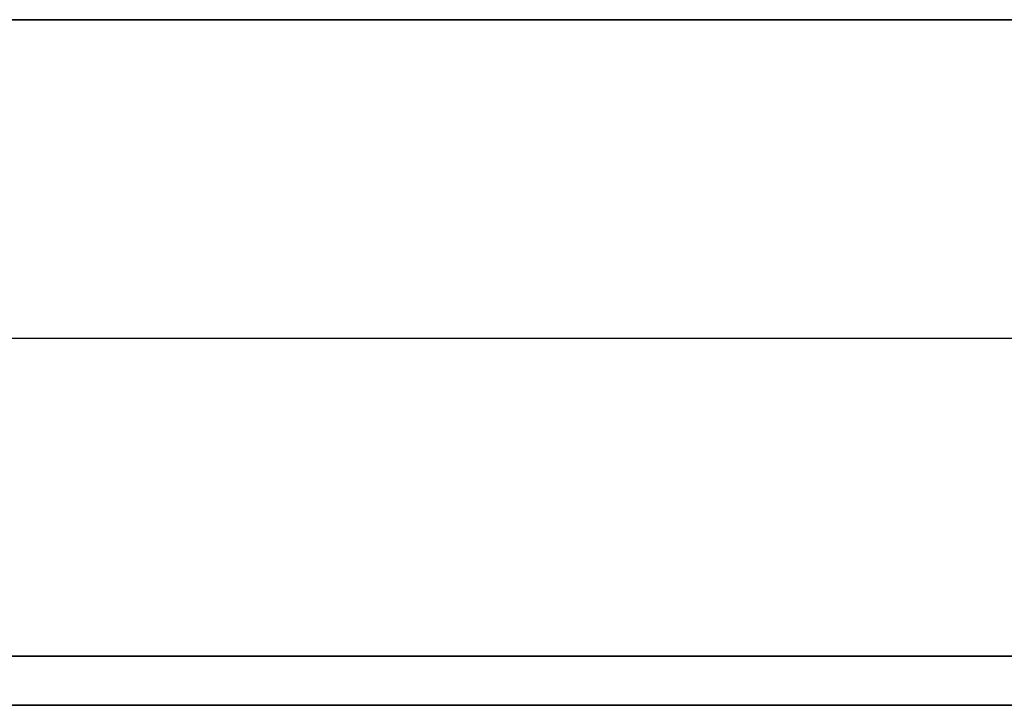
# Model space of a CAD drawing. Header units: millimetres. Extents: x -250 to 340, y -513 to 133.
# Tile 432 of 656: x -97 to -76, y -8 to 7. Entities that reach past the tile are written whole.
import ezdxf

# ---------------------------------------------------------------- set-up
doc = ezdxf.new("R2010")
doc.units = ezdxf.units.MM
doc.header["$MEASUREMENT"] = 0
doc.layers.add('Predefinito', color=7, linetype='Continuous', true_color=0x000000)

# ---------------------------------------------------------------- blocks, each defined once
blk = doc.blocks.new('STRUCTURE C50')
at = {"layer": 'Predefinito'}
for p, q in [((-225, 6.5, 7.5), (225, 6.5, 7.5)), ((-225, 0, 15), (225, 0, 15)), ((-225, 0), (225, 0)), ((-225, 0, 14), (225, 0, 14)), ((-225, 0, 1), (225, 0, 1)), ((207.5, -6.5, 7.5), (-207.5, -6.5, 7.5)), ((207.5, -7.5, 7.5), (-207.5, -7.5, 7.5))]:
    blk.add_line(p, q, dxfattribs=at)
for points in [[(-225, 6.5, 1), (0, 6.5, 1), (225, 6.5, 1)], [(225, 6.5, 14), (0, 6.5, 14), (-225, 6.5, 14)], [(225, -6.5, 1), (0, -6.5, 1), (-225, -6.5, 1)], [(-225, -6.5, 14), (0, -6.5, 14), (225, -6.5, 14)], [(225, -7.5), (0, -7.5), (-225, -7.5)], [(-225, -7.5, 15), (0, -7.5, 15), (225, -7.5, 15)]]:
    blk.add_open_spline(points, degree=2, dxfattribs=at)
blk = doc.blocks.new('STRUCTURE C50 fix')
at = {"layer": 'Predefinito'}
for p, q in [((-225, 6.5, 7.5), (225, 6.5, 7.5)), ((-103, 0), (103, 0)), ((-103, 0, 1), (103, 0, 1)), ((-100, 0, 15), (100, 0, 15)), ((-100, 0, 14), (100, 0, 14)), ((207.5, -6.5, 7.5), (-207.5, -6.5, 7.5)), ((207.5, -7.5, 7.5), (-207.5, -7.5, 7.5))]:
    blk.add_line(p, q, dxfattribs=at)
for points in [[(-225, 6.5, 1), (0, 6.5, 1), (225, 6.5, 1)], [(225, 6.5, 14), (0, 6.5, 14), (-225, 6.5, 14)], [(225, -6.5, 1), (0, -6.5, 1), (-225, -6.5, 1)], [(-225, -6.5, 14), (0, -6.5, 14), (225, -6.5, 14)], [(225, -7.5), (0, -7.5), (-225, -7.5)], [(-225, -7.5, 15), (0, -7.5, 15), (225, -7.5, 15)]]:
    blk.add_open_spline(points, degree=2, dxfattribs=at)
blk = doc.blocks.new('AssiemeSTRUCTURE50')
at = {"layer": 'Predefinito'}
for name, p in [('STRUCTURE C50', (0, 0, 430)), ('STRUCTURE C50 fix', (0, 0))]:
    blk.add_blockref(name, p, dxfattribs=at)
blk = doc.blocks.new('MSQ 50')
at = {"layer": 'Predefinito'}
blk.add_blockref('AssiemeSTRUCTURE50', (0, 0), dxfattribs=at)

msp = doc.modelspace()

# ---------------------------------------------------------------- block references
at = {"layer": 'Predefinito'}
msp.add_blockref('MSQ 50', (0, 0), dxfattribs=at)

doc.saveas('drawing.dxf')
